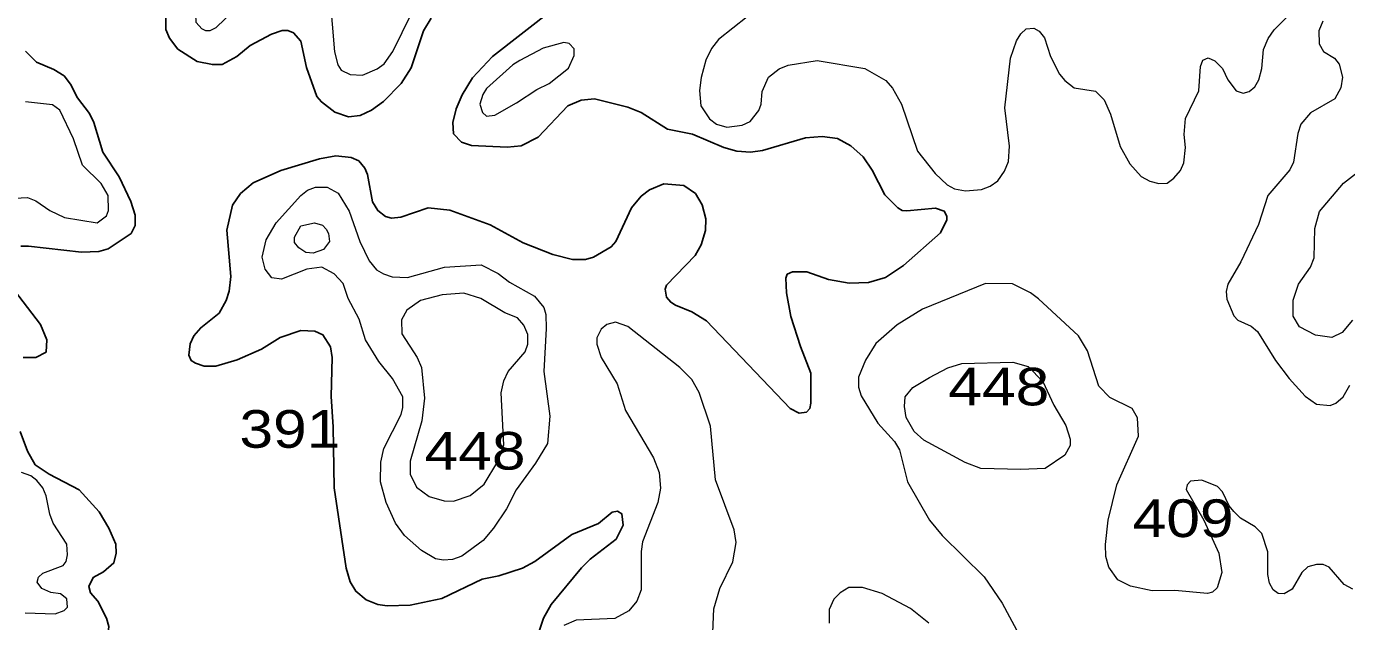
# Model space of a CAD drawing. Extents: x 577 to 602.9, y 7483.8 to 7511.6.
# Drawn here: x 593.545 to 596.348, y 7506.313 to 7507.577 of the extents above; entities that cross this region are included whole.
import ezdxf
from ezdxf.enums import TextEntityAlignment as Align

# ---------------------------------------------------------------- set-up
doc = ezdxf.new("R2010")
doc.units = 0
doc.header["$LTSCALE"] = 0.032
doc.layers.add('1', color=7, linetype='Continuous', lineweight=25)
doc.layers.add('2', color=7, linetype='Continuous', lineweight=13)
doc.layers.add('61', color=7, linetype='Continuous')

msp = doc.modelspace()

# ---------------------------------------------------------------- linework, layer by layer
at = {"layer": '1'}
for points in [[(594.4043, 7507.5945), (594.3884, 7507.5675), (594.3621, 7507.4887), (594.3407, 7507.4553), (594.3033, 7507.4172), (594.2778, 7507.3989), (594.254, 7507.3878), (594.2293, 7507.3846), (594.1999, 7507.3949), (594.1713, 7507.4164), (594.1617, 7507.4283), (594.1395, 7507.4895), (594.1276, 7507.5452), (594.1124, 7507.5635), (594.1005, 7507.5683), (594.0878, 7507.5683), (594.0655, 7507.5603), (594.0202, 7507.5365), (593.9916, 7507.5126), (593.9606, 7507.4959), (593.9399, 7507.4959), (593.9073, 7507.5023), (593.8667, 7507.5285), (593.8492, 7507.5516), (593.8413, 7507.5706), (593.8405, 7507.6557)], [(594.6945, 7507.4084), (594.6317, 7507.3416), (594.5959, 7507.3233), (594.5657, 7507.3202), (594.4902, 7507.3241), (594.4687, 7507.3313), (594.452, 7507.3488), (594.4504, 7507.3726), (594.4575, 7507.4021), (594.4703, 7507.4315), (594.4925, 7507.4673), (594.5347, 7507.5126), (594.6627, 7507.6128)], [(593.5431, 7507.5245), (593.5662, 7507.5007), (593.6035, 7507.4856), (593.625, 7507.472), (593.6385, 7507.4545), (593.6536, 7507.4251), (593.6791, 7507.3917), (593.6886, 7507.3726), (593.7077, 7507.3098), (593.7419, 7507.2573), (593.7665, 7507.2049), (593.7761, 7507.1762), (593.7761, 7507.154), (593.7673, 7507.1373), (593.7188, 7507.1047), (593.699, 7507.0991), (593.6624, 7507.0975), (593.5495, 7507.1102), (593.5336, 7507.1102)], [(593.9924, 7506.8685), (593.947, 7506.855), (593.9224, 7506.855), (593.9041, 7506.8613), (593.8946, 7506.8669), (593.8898, 7506.8788), (593.893, 7506.9027), (593.9009, 7506.9194), (593.9152, 7506.9369), (593.9542, 7506.9679), (593.9693, 7506.9949), (593.9757, 7507.0148), (593.9789, 7507.0458), (593.9709, 7507.1444), (593.9828, 7507.1969), (593.9995, 7507.2216), (594.0266, 7507.2446), (594.0854, 7507.2709), (594.1673, 7507.2955), (594.2023, 7507.3019), (594.2349, 7507.2987), (594.2508, 7507.2915), (594.2635, 7507.2756), (594.2691, 7507.2621), (594.2802, 7507.2041), (594.2914, 7507.1858), (594.3073, 7507.1731), (594.32, 7507.1699), (594.3399, 7507.1715), (594.3979, 7507.1913), (594.444, 7507.1866), (594.5299, 7507.1556), (594.5999, 7507.1174), (594.6627, 7507.0927), (594.7048, 7507.0816), (594.7319, 7507.0816), (594.7494, 7507.0864), (594.7868, 7507.1086), (594.7963, 7507.1198), (594.8297, 7507.1913), (594.8504, 7507.216), (594.8679, 7507.2295), (594.8981, 7507.2422), (594.941, 7507.2391), (594.9657, 7507.2216), (594.98, 7507.1977), (594.9879, 7507.1683), (594.9871, 7507.1436), (594.9776, 7507.1126), (594.9649, 7507.0904), (594.9044, 7507.0275), (594.9013, 7507.0188), (594.9044, 7507.0021), (594.9132, 7506.991), (594.9235, 7506.9846), (594.9577, 7506.9703), (594.9887, 7506.9512), (595.1668, 7506.7651), (595.1859, 7506.7556), (595.201, 7506.7572), (595.2082, 7506.7651), (595.2106, 7506.7763), (595.2106, 7506.8407), (595.1883, 7506.8971), (595.1684, 7506.9607), (595.1589, 7507.0108), (595.1573, 7507.0419), (595.1605, 7507.0506), (595.1716, 7507.0554), (595.2018, 7507.0554), (595.248, 7507.0395), (595.2917, 7507.0315), (595.333, 7507.0331), (595.3688, 7507.0434), (595.407, 7507.0689), (595.4857, 7507.1381), (595.4992, 7507.1659), (595.4992, 7507.1739), (595.4937, 7507.1842), (595.4754, 7507.1905), (595.4141, 7507.185), (595.4046, 7507.1858), (595.3951, 7507.1913), (595.368, 7507.2192), (595.341, 7507.2717), (595.3219, 7507.2995), (595.2957, 7507.3233), (595.267, 7507.3385), (595.2344, 7507.3432), (595.1994, 7507.34), (595.108, 7507.313), (595.0826, 7507.3098), (595.0531, 7507.3122), (595.0261, 7507.3194), (594.9593, 7507.348), (594.906, 7507.3583), (594.8504, 7507.3941), (594.8217, 7507.4052), (594.751, 7507.4227), (594.7231, 7507.4204), (594.6945, 7507.4084)], [(593.5105, 7507.0283), (593.5749, 7506.944), (593.5884, 7506.9114), (593.5868, 7506.8852), (593.5654, 7506.8733), (593.5383, 7506.8733)], [(594.6333, 7506.2904), (594.6428, 7506.3198), (594.6595, 7506.3493), (594.7239, 7506.4272), (594.7422, 7506.4455), (594.7971, 7506.4876), (594.8122, 7506.5178), (594.809, 7506.5417), (594.8003, 7506.5473), (594.7891, 7506.5449), (594.7597, 7506.521), (594.7033, 7506.498), (594.6245, 7506.4407), (594.5983, 7506.4264), (594.5482, 7506.4097), (594.5124, 7506.4025), (594.4273, 7506.362), (594.3597, 7506.3477), (594.3112, 7506.3461), (594.2914, 7506.3493), (594.2667, 7506.3588), (594.2444, 7506.3771), (594.2325, 7506.397), (594.2238, 7506.4264), (594.1983, 7506.5966), (594.1967, 7506.7262), (594.192, 7506.7906), (594.1943, 7506.8733), (594.1904, 7506.8963), (594.1745, 7506.9218), (594.1578, 7506.9297), (594.1276, 7506.9313), (594.0838, 7506.9162), (594.0441, 7506.8916), (593.9924, 7506.8685)], [(593.532, 7506.7166), (593.5471, 7506.6745), (593.5638, 7506.6459), (593.5932, 7506.626), (593.6568, 7506.5926), (593.6997, 7506.5457), (593.7204, 7506.5115), (593.7347, 7506.4773), (593.7355, 7506.4582), (593.7308, 7506.4375), (593.7085, 7506.4184), (593.687, 7506.4065), (593.6775, 7506.3874), (593.6815, 7506.3739), (593.6966, 7506.3564), (593.7149, 7506.3198), (593.7204, 7506.3023), (593.7172, 7506.2745), (593.6997, 7506.2602), (593.6449, 7506.2332), (593.6163, 7506.2252), (593.5606, 7506.2316), (593.5439, 7506.23)]]:
    msp.add_lwpolyline(points, dxfattribs=at)
at = {"layer": '2'}
for points in [[(593.9534, 7507.67), (593.9653, 7507.6804), (593.9844, 7507.6899), (593.9979, 7507.6947), (594.0099, 7507.6939), (594.0202, 7507.6907), (594.0377, 7507.678), (594.0417, 7507.6708), (594.0417, 7507.6486), (594.0242, 7507.6271), (593.986, 7507.6112), (593.947, 7507.5738), (593.9343, 7507.5675), (593.9264, 7507.5675), (593.9176, 7507.5714), (593.9057, 7507.585), (593.9049, 7507.6025), (593.9176, 7507.6231), (593.924, 7507.6422)], [(594.5856, 7507.4148), (594.6285, 7507.4426), (594.6548, 7507.4553), (594.6961, 7507.4879), (594.708, 7507.515), (594.708, 7507.5293), (594.6977, 7507.5404), (594.6858, 7507.5428), (594.642, 7507.5309), (594.5927, 7507.5046), (594.5776, 7507.4951), (594.522, 7507.445), (594.514, 7507.4323), (594.5076, 7507.4116), (594.5132, 7507.3941), (594.522, 7507.3862), (594.5395, 7507.3885)], [(594.1276, 7507.2176), (594.1419, 7507.2287), (594.1586, 7507.2351), (594.184, 7507.2351), (594.2071, 7507.2224), (594.2301, 7507.1842), (594.2532, 7507.1198), (594.2731, 7507.0792), (594.2882, 7507.0601), (594.3033, 7507.0514), (594.3216, 7507.045), (594.3542, 7507.0434), (594.4329, 7507.0657), (594.5108, 7507.0705), (594.5466, 7507.0522), (594.5705, 7507.0339), (594.6237, 7507.0037), (594.6436, 7506.9798), (594.6476, 7506.9647), (594.6484, 7506.9353), (594.6436, 7506.8439), (594.6563, 7506.7492), (594.6516, 7506.6912), (594.6261, 7506.649), (594.5848, 7506.5926), (594.5641, 7506.552), (594.5371, 7506.5115), (594.5148, 7506.4852), (594.4695, 7506.4518), (594.4496, 7506.4447), (594.4305, 7506.4431), (594.4138, 7506.4463), (594.3836, 7506.4638), (594.3478, 7506.4956), (594.3287, 7506.5218), (594.3089, 7506.5655), (594.2969, 7506.6093), (594.2977, 7506.6514), (594.3041, 7506.68), (594.3407, 7506.7524), (594.3446, 7506.7675), (594.3446, 7506.7898), (594.3224, 7506.8287), (594.2937, 7506.8653), (594.2651, 7506.9114), (594.2516, 7506.9552), (594.2285, 7506.9989), (594.2174, 7507.0307), (594.1983, 7507.0514), (594.1721, 7507.0657), (594.1403, 7507.0609), (594.087, 7507.0403), (594.0663, 7507.0426), (594.052, 7507.0609), (594.0456, 7507.0864), (594.0544, 7507.1238), (594.0751, 7507.1595)], [(594.157, 7507.1595), (594.1737, 7507.1548), (594.1816, 7507.146), (594.1864, 7507.1373), (594.1888, 7507.1198), (594.1761, 7507.1031), (594.1538, 7507.0951), (594.1387, 7507.0967), (594.1236, 7507.1063), (594.114, 7507.1182), (594.114, 7507.1293), (594.1276, 7507.1532)], [(594.5585, 7506.824), (594.5681, 7506.8439), (594.6039, 7506.886), (594.6094, 7506.9019), (594.6094, 7506.9226), (594.6015, 7506.9425), (594.588, 7506.9576), (594.5609, 7506.9687), (594.51, 7506.9989), (594.4735, 7507.01), (594.4281, 7507.0069), (594.382, 7506.9949), (594.3526, 7506.9743), (594.3415, 7506.9536), (594.3422, 7506.9242), (594.3749, 7506.8733), (594.3836, 7506.8526), (594.39, 7506.7874), (594.3844, 7506.7389), (594.3597, 7506.6538), (594.3597, 7506.626), (594.3733, 7506.5981), (594.4003, 7506.5783), (594.4321, 7506.5695), (594.452, 7506.5687), (594.487, 7506.5806), (594.5172, 7506.6045), (594.5458, 7506.653), (594.5585, 7506.688), (594.553, 7506.7985)], [(595.4627, 7506.8311), (595.5016, 7506.8518), (595.531, 7506.8606), (595.6392, 7506.8637), (595.6718, 7506.8542), (595.7028, 7506.8224), (595.7267, 7506.7723), (595.7521, 7506.7293), (595.7608, 7506.6999), (595.7608, 7506.6864), (595.7497, 7506.6665), (595.7084, 7506.6379), (595.6567, 7506.6355), (595.5716, 7506.6379), (595.5382, 7506.6506), (595.4507, 7506.6983), (595.43, 7506.7166), (595.4132, 7506.7462), (595.4091, 7506.7698), (595.4108, 7506.7899), (595.4269, 7506.8097)]]:
    msp.add_lwpolyline(points, close=True, dxfattribs=at)
for points in [[(594.1896, 7507.6414), (594.1991, 7507.5229), (594.2063, 7507.4951), (594.2134, 7507.484), (594.2325, 7507.4744), (594.2588, 7507.4736), (594.2898, 7507.4864), (594.3049, 7507.4975), (594.3232, 7507.5237), (594.3828, 7507.6454)], [(594.9776, 7507.4681), (594.9744, 7507.441), (594.9768, 7507.4084), (594.9951, 7507.3806), (595.0102, 7507.3695), (595.0325, 7507.3631), (595.0651, 7507.3671), (595.0818, 7507.375), (595.1001, 7507.3981), (595.1048, 7507.4116), (595.1072, 7507.4386), (595.1207, 7507.4689), (595.143, 7507.4864), (595.1621, 7507.4943), (595.2241, 7507.5046), (595.3251, 7507.4871), (595.3696, 7507.4617), (595.3839, 7507.4458), (595.403, 7507.4116), (595.4372, 7507.3122), (595.4746, 7507.2645), (595.5, 7507.2406), (595.5159, 7507.2319), (595.539, 7507.2279), (595.5732, 7507.2303), (595.5915, 7507.2375), (595.6074, 7507.2486), (595.6217, 7507.2693), (595.6304, 7507.2899), (595.632, 7507.3225), (595.6225, 7507.4037), (595.6344, 7507.5094), (595.6471, 7507.546), (595.6567, 7507.5611), (595.6678, 7507.5714), (595.6837, 7507.573), (595.6956, 7507.5667), (595.7068, 7507.5524), (595.7195, 7507.5126), (595.7386, 7507.4752), (595.7497, 7507.4617), (595.7696, 7507.4466), (595.8149, 7507.4394), (595.8332, 7507.4212), (595.8467, 7507.3901), (595.8674, 7507.3218), (595.8881, 7507.2852), (595.9119, 7507.2581), (595.9302, 7507.2478), (595.9493, 7507.243), (595.9668, 7507.2438), (595.9811, 7507.2542), (595.9954, 7507.2709), (596.0026, 7507.2868), (596.0058, 7507.3194), (596.0034, 7507.3472), (596.0058, 7507.3814), (596.0344, 7507.4402), (596.0376, 7507.4919), (596.0431, 7507.5054), (596.0543, 7507.5102), (596.0686, 7507.5038), (596.0845, 7507.4871), (596.0956, 7507.4633), (596.1139, 7507.4402), (596.1282, 7507.4347), (596.1409, 7507.4386), (596.1529, 7507.4482), (596.1616, 7507.4633), (596.168, 7507.4871), (596.1719, 7507.5277), (596.1815, 7507.5508), (596.1942, 7507.5698), (596.2618, 7507.6366)], [(595.1056, 7507.6215), (595.0142, 7507.5492), (594.9999, 7507.5301), (594.9879, 7507.5054), (594.9776, 7507.4681)], [(596.2976, 7507.5881), (596.2888, 7507.5675), (596.2896, 7507.5396), (596.2992, 7507.5237), (596.3222, 7507.5094), (596.3326, 7507.4967), (596.3397, 7507.4689), (596.3358, 7507.4466), (596.323, 7507.4227), (596.2713, 7507.3933), (596.2507, 7507.3695), (596.2443, 7507.3496), (596.2356, 7507.2884), (596.2276, 7507.2725), (596.1807, 7507.2176), (596.1608, 7507.1564), (596.1234, 7507.0768), (596.0956, 7507.0291), (596.0924, 7507.014), (596.094, 7506.9973), (596.1083, 7506.9623), (596.1171, 7506.9528), (596.1457, 7506.9401), (596.1592, 7506.9289)], [(593.4938, 7507.2104), (593.5471, 7507.2136), (593.5654, 7507.2065), (593.5948, 7507.1858), (593.6258, 7507.1707), (593.695, 7507.1595), (593.7149, 7507.1746), (593.7196, 7507.1858), (593.7188, 7507.2176), (593.7037, 7507.243), (593.664, 7507.282), (593.6449, 7507.3377), (593.6163, 7507.3989), (593.6003, 7507.41), (593.5431, 7507.4164)], [(596.3604, 7506.9528), (596.3389, 7506.9266), (596.3167, 7506.9162), (596.2817, 7506.921), (596.2483, 7506.9385), (596.2348, 7506.9615), (596.2348, 7506.9957), (596.2459, 7507.0291), (596.2713, 7507.0657), (596.2793, 7507.0856), (596.2809, 7507.1476), (596.2904, 7507.1834), (596.3413, 7507.2438), (596.3668, 7507.2637)], [(595.8221, 7506.8128), (595.7982, 7506.8876), (595.7791, 7506.9194), (595.694, 7506.9981), (595.6766, 7507.0108), (595.6384, 7507.0299), (595.5811, 7507.0307), (595.4475, 7506.9766), (595.3935, 7506.9432), (595.3489, 7506.9035), (595.3267, 7506.8677), (595.3116, 7506.8319), (595.3116, 7506.8105), (595.3171, 7506.7922), (595.3529, 7506.7341), (595.3879, 7506.6952), (595.399, 7506.6777), (595.4157, 7506.6093), (595.4627, 7506.5282), (595.4897, 7506.4956), (595.5787, 7506.4081), (595.6169, 7506.3516), (595.6527, 7506.2848)], [(594.9967, 7506.1544), (595.0046, 7506.3397), (595.0174, 7506.3827), (595.0452, 7506.4399), (595.0523, 7506.4805), (595.0476, 7506.5075), (595.0078, 7506.614), (594.9975, 7506.7278), (594.9736, 7506.7993), (594.9577, 7506.8272), (594.9323, 7506.8526), (594.8217, 7506.9393), (594.7955, 7506.9488), (594.7772, 7506.944), (594.7653, 7506.9337), (594.7565, 7506.9154), (594.7565, 7506.9019), (594.7653, 7506.8733), (594.7995, 7506.8176), (594.817, 7506.7612), (594.8766, 7506.6602), (594.8885, 7506.6292), (594.8917, 7506.5958), (594.8854, 7506.5655), (594.8535, 7506.482), (594.8504, 7506.4614), (594.8504, 7506.3803), (594.8408, 7506.3564), (594.8241, 7506.3357), (594.7947, 7506.319), (594.712, 7506.3159), (594.6858, 7506.3047)], [(596.1592, 7506.9289), (596.1974, 7506.8669), (596.226, 7506.8287), (596.2602, 7506.7914), (596.2841, 7506.7747), (596.3135, 7506.7715), (596.3254, 7506.7763), (596.3405, 7506.7898), (596.3548, 7506.8152)], [(596.3612, 7506.3819), (596.3429, 7506.3914), (596.3111, 7506.428), (596.2984, 7506.4343), (596.2841, 7506.4343), (596.2658, 7506.4288), (596.2531, 7506.4168), (596.2324, 7506.3819), (596.2157, 7506.3715), (596.203, 7506.3723), (596.1918, 7506.3803), (596.1847, 7506.3946), (596.1807, 7506.4129), (596.1807, 7506.4606), (596.168, 7506.4995), (596.1537, 7506.5139), (596.1226, 7506.5321), (596.1083, 7506.5465), (596.0988, 7506.5584), (596.0845, 7506.5886), (596.0741, 7506.5997), (596.0407, 7506.6133), (596.0169, 7506.6109), (596.0097, 7506.6029), (596.0073, 7506.5934), (596.0447, 7506.5282), (596.0765, 7506.4582), (596.0829, 7506.4168), (596.0733, 7506.3842), (596.063, 7506.3755), (596.0527, 7506.3723), (595.9835, 7506.3787), (595.935, 7506.3779), (595.8889, 7506.3882), (595.8626, 7506.4017), (595.8435, 7506.428), (595.8371, 7506.451), (595.8365, 7506.4767), (595.8418, 7506.5278), (595.8602, 7506.6029), (595.9064, 7506.7063), (595.904, 7506.7453), (595.8928, 7506.7651), (595.8451, 7506.789), (595.8221, 7506.8128)], [(593.5423, 7506.331), (593.6059, 7506.3294), (593.625, 7506.3365), (593.6322, 7506.3437), (593.6306, 7506.3612), (593.6178, 7506.3715), (593.5972, 7506.3747), (593.5781, 7506.3827), (593.5677, 7506.3962), (593.5709, 7506.4073), (593.5797, 7506.4153), (593.6234, 7506.432), (593.6298, 7506.4407), (593.6322, 7506.4542), (593.6306, 7506.4773), (593.6019, 7506.5218), (593.5948, 7506.5409), (593.5868, 7506.5799), (593.5797, 7506.5966), (593.567, 7506.6125), (593.5542, 7506.622), (593.5344, 7506.6292)], [(595.4611, 7506.3095), (595.4221, 7506.3405), (595.3617, 7506.3723), (595.3203, 7506.385), (595.2909, 7506.385), (595.2726, 7506.3739), (595.2591, 7506.3604), (595.2495, 7506.3381), (595.2495, 7506.3095)]]:
    msp.add_lwpolyline(points, dxfattribs=at)

# ---------------------------------------------------------------- texts
at = {"layer": '61', "width": 1.2}
for s, p in [('448', (595.6097, 7506.7719)), ('391', (594.1045, 7506.6819)), ('448', (594.4977, 7506.6355)), ('409', (596.001, 7506.4923))]:
    msp.add_text(s, height=0.08, dxfattribs=at).set_placement(p, align=Align.CENTER)

doc.saveas('drawing.dxf')
